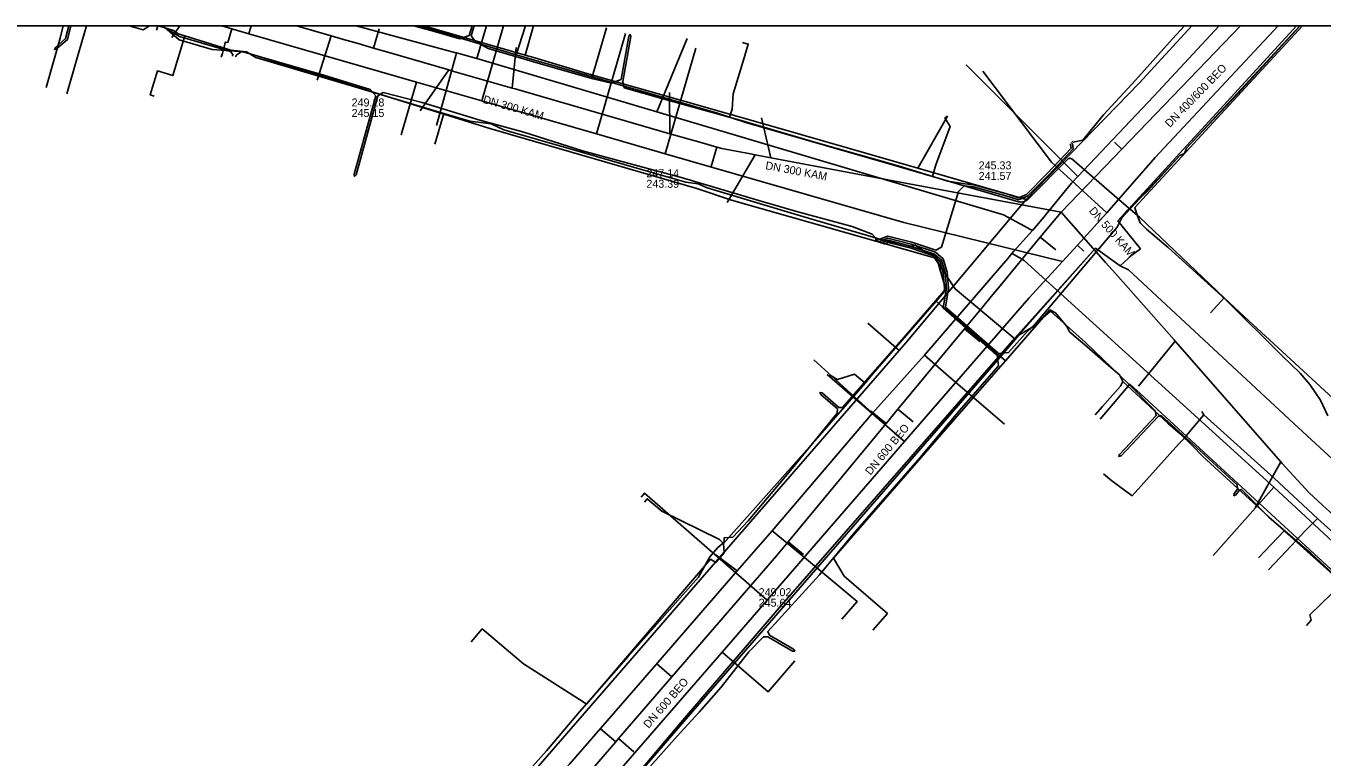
# Model space of a CAD drawing. Extents: x -600309 to -598967, y -1161267 to -1160292.
# Drawn here: x -599538.1 to -599408.6, y -1160365.4 to -1160292.3 of the extents above; entities that cross this region are included whole.
import ezdxf

# ---------------------------------------------------------------- set-up
doc = ezdxf.new("R2010")
doc.units = 0
for name, color, linetype in [('Vrstva 12', 7, 'Continuous'), ('Vrstva 13', 7, 'Continuous'), ('Vrstva 16', 7, 'Continuous'), ('Vrstva 19', 7, 'Continuous'), ('Vrstva 42', 7, 'Continuous'), ('Vrstva 51', 7, 'Continuous'), ('Vrstva 55', 7, 'Continuous'), ('Vrstva 58', 7, 'Continuous'), ('Vrstva 63', 7, 'Continuous'), ('Vrstva 9', 7, 'Continuous')]:
    doc.layers.add(name, color=color, linetype=linetype)

msp = doc.modelspace()

# ---------------------------------------------------------------- linework, layer by layer
at = {"layer": 'Vrstva 12'}
for p, q in [((-599489.12, -1160295.23), (-599488.18, -1160292.35)), ((-599417.03, -1160299.18), (-599410.76, -1160292.35))]:
    msp.add_line(p, q, dxfattribs=at)
for points in [[(-599536.1, -1160298.52), (-599534.7, -1160293.58), (-599534.4, -1160292.35)], [(-599522.23, -1160293.35), (-599522.9, -1160293.14), (-599523.36, -1160292.8), (-599524.86, -1160292.35)], [(-599498.73, -1160292.35), (-599498.66, -1160292.37), (-599489.12, -1160295.23)], [(-599481.51, -1160297.44), (-599481.15, -1160296.22), (-599480.09, -1160292.54)], [(-599522.23, -1160293.35), (-599523.43, -1160297.31), (-599524.96, -1160296.85), (-599525.68, -1160299.24), (-599525.28, -1160299.36)], [(-599496.33, -1160301.09), (-599504.92, -1160298.54), (-599515.13, -1160295.52), (-599516.07, -1160294.93), (-599517.64, -1160294.77), (-599522.23, -1160293.35)], [(-599466.5, -1160294.01), (-599465.92, -1160294.17), (-599466.43, -1160295.86), (-599467.42, -1160299.14), (-599467.52, -1160300.67), (-599467.78, -1160301.47)], [(-599489.12, -1160295.23), (-599488.08, -1160295.53)], [(-599488.08, -1160295.53), (-599481.51, -1160297.44)], [(-599467.78, -1160301.47), (-599468.99, -1160301.08), (-599481.51, -1160297.44)], [(-599425.93, -1160308.76), (-599422.8, -1160305.3), (-599422.33, -1160305.1), (-599422.13, -1160304.56), (-599417.03, -1160299.18)], [(-599497.25, -1160304.18), (-599496.33, -1160301.09)], [(-599447.15, -1160319.88), (-599446.33, -1160318.93), (-599446.29, -1160318.88), (-599446.26, -1160318.83), (-599446.23, -1160318.77), (-599446.22, -1160318.71), (-599446.21, -1160318.65), (-599446.21, -1160318.58), (-599446.21, -1160318.52), (-599446.23, -1160318.46), (-599447.15, -1160315.36), (-599448.51, -1160314.77), (-599449.24, -1160314.25), (-599450.04, -1160314.46), (-599461.02, -1160311.24), (-599470.02, -1160308.54), (-599470.94, -1160308.14), (-599472.16, -1160307.97), (-599477.04, -1160306.57), (-599483.61, -1160304.66), (-599490.34, -1160302.75), (-599491.6, -1160302.13), (-599493.73, -1160301.86), (-599496.33, -1160301.09)], [(-599467.78, -1160301.47), (-599466.07, -1160302.03), (-599462.35, -1160303.09), (-599451.84, -1160306.14), (-599447.51, -1160307.41)], [(-599447.51, -1160307.41), (-599447.17, -1160306.22), (-599445.74, -1160302.39), (-599446.26, -1160301.55), (-599446.01, -1160301.37)], [(-599447.51, -1160307.41), (-599438.92, -1160309.92), (-599438.79, -1160309.95), (-599438.66, -1160309.96), (-599438.52, -1160309.95), (-599438.39, -1160309.93), (-599438.26, -1160309.88), (-599438.14, -1160309.82), (-599438.03, -1160309.75), (-599437.93, -1160309.66), (-599433.99, -1160305.67), (-599433.95, -1160305.63), (-599433.9, -1160305.61), (-599433.84, -1160305.59), (-599433.79, -1160305.58), (-599433.73, -1160305.58), (-599433.68, -1160305.6), (-599433.63, -1160305.62), (-599433.58, -1160305.65), (-599428.84, -1160309.72), (-599426.82, -1160311.46), (-599418.34, -1160319.54)], [(-599427.66, -1160310.44), (-599425.93, -1160308.76)], [(-599438.86, -1160323.26), (-599437.49, -1160322.42), (-599429.05, -1160312.46), (-599428.57, -1160311.52), (-599428.07, -1160310.82)], [(-599428.07, -1160310.82), (-599427.66, -1160310.44)], [(-599453.66, -1160327.37), (-599453.02, -1160326.63), (-599447.15, -1160319.88)], [(-599447.15, -1160319.88), (-599446.58, -1160320.38), (-599441.4, -1160324.81), (-599440.21, -1160325.82)], [(-599418.34, -1160319.54), (-599419.73, -1160321.02)], [(-599416.31, -1160321.43), (-599418.34, -1160319.54)], [(-599428.49, -1160327.9), (-599428.8, -1160327.24), (-599429.91, -1160326.28), (-599432.05, -1160324.44), (-599433.8, -1160322.93), (-599434.08, -1160322.39), (-599435.21, -1160321.04), (-599435.79, -1160320.74), (-599440.21, -1160325.82)], [(-599389.88, -1160346.28), (-599396.77, -1160339.59), (-599398.38, -1160338.02), (-599399.28, -1160337.14), (-599399.5, -1160336.94), (-599416.31, -1160321.43)], [(-599511.41, -1160407.11), (-599503.28, -1160397.68), (-599490.18, -1160382.54), (-599472.11, -1160361.63), (-599455.04, -1160341.92), (-599440.78, -1160325.48), (-599438.86, -1160323.26)], [(-599453.46, -1160352.75), (-599452.01, -1160351.1), (-599456.32, -1160347.34), (-599457.4, -1160345.55), (-599455.2, -1160343.01), (-599443.23, -1160329.3), (-599440.21, -1160325.82)], [(-599457.79, -1160327.23), (-599457.01, -1160327.68), (-599455.29, -1160327.17), (-599454.25, -1160328.06)], [(-599454.25, -1160328.06), (-599453.66, -1160327.37)], [(-599467.36, -1160342.93), (-599459.26, -1160333.82), (-599454.25, -1160328.06)], [(-599428.49, -1160327.9), (-599428.7, -1160328.37), (-599430.52, -1160330.4)], [(-599421.55, -1160334.3), (-599422.71, -1160333.15), (-599423.99, -1160332.06), (-599428.49, -1160327.9)], [(-599430.52, -1160330.4), (-599431.24, -1160331.23)], [(-599412.36, -1160342.82), (-599420.47, -1160335.38), (-599421.55, -1160334.3)], [(-599468.38, -1160344.08), (-599468.79, -1160343.7), (-599474.57, -1160340.86), (-599476.01, -1160339.62), (-599476.3, -1160339.96)], [(-599468.38, -1160344.08), (-599467.36, -1160342.93)], [(-599414.91, -1160345.51), (-599412.36, -1160342.82)], [(-599406.54, -1160348.05), (-599412.36, -1160342.82)], [(-599493.6, -1160353.91), (-599492.5, -1160352.63), (-599488.37, -1160356.11), (-599482.41, -1160359.91), (-599482.1, -1160360.15), (-599469.68, -1160345.67), (-599469.16, -1160346), (-599468.31, -1160345.04), (-599468.38, -1160344.08)], [(-599406.54, -1160348.05), (-599409.79, -1160351.23), (-599409.65, -1160351.77), (-599410.11, -1160352.28)]]:
    msp.add_lwpolyline(points, dxfattribs=at)
at = {"layer": 'Vrstva 13'}
for p, q in [((-599524.94, -1160292.35), (-599525.07, -1160292.77)), ((-599498.35, -1160292.35), (-599488.22, -1160295.27)), ((-599493.06, -1160295.6), (-599492.07, -1160292.35)), ((-599488.22, -1160295.27), (-599487.37, -1160292.35)), ((-599475.06, -1160300.93), (-599472.03, -1160293.6)), ((-599432.99, -1160307.39), (-599444.15, -1160296.24)), ((-599439.36, -1160314.87), (-599437.51, -1160312.81)), ((-599437.77, -1160312.67), (-599437.51, -1160312.81)), ((-599439.36, -1160314.87), (-599439.56, -1160315.09)), ((-599439.56, -1160315.09), (-599439.3, -1160315.24)), ((-599453.5, -1160331.07), (-599459.37, -1160325.73)), ((-599413.4, -1160338.45), (-599419.44, -1160345.28)), ((-599467.01, -1160346.82), (-599469.17, -1160345.22))]:
    msp.add_line(p, q, dxfattribs=at)
for points in [[(-599505.1, -1160292.35), (-599495.15, -1160295.04), (-599495.09, -1160295.05), (-599493.06, -1160295.6), (-599475.06, -1160300.93), (-599440.42, -1160311.24), (-599438.3, -1160312.38), (-599437.77, -1160312.67)], [(-599421.59, -1160292.35), (-599426.86, -1160298.07), (-599437.07, -1160308.6)], [(-599433.62, -1160308.07), (-599432.99, -1160307.39), (-599425.37, -1160299.37), (-599418.86, -1160292.35)], [(-599495.09, -1160295.05), (-599495.15, -1160295.3), (-599497.08, -1160302.31)], [(-599487.26, -1160295.55), (-599488.22, -1160295.27)], [(-599448.98, -1160306.58), (-599463.1, -1160302.51), (-599482.05, -1160297.12), (-599487.26, -1160295.55)], [(-599446.01, -1160301.37), (-599448.98, -1160306.58)], [(-599448.98, -1160306.58), (-599438.15, -1160309.71)], [(-599437.51, -1160312.81), (-599436.36, -1160311.44), (-599436.14, -1160311.16), (-599433.62, -1160308.07)], [(-599437.07, -1160308.6), (-599438.15, -1160309.71)], [(-599450.17, -1160324.04), (-599445.29, -1160318.22), (-599438.87, -1160310.57), (-599438.15, -1160309.71)], [(-599439.56, -1160315.09), (-599439.97, -1160315.61), (-599447.46, -1160324.28)], [(-599439.3, -1160315.24), (-599438.67, -1160315.61), (-599438.35, -1160315.79), (-599413.4, -1160338.45), (-599402.54, -1160348.53), (-599395.21, -1160355.59), (-599391, -1160359.64), (-599380.82, -1160369.17), (-599376.5, -1160373.18), (-599373.28, -1160376.23), (-599358.36, -1160390.26), (-599337.14, -1160409.62), (-599328.21, -1160417.81), (-599323.46, -1160422.35), (-599316.72, -1160428.23), (-599312.49, -1160432.07)], [(-599450.83, -1160324.79), (-599453.96, -1160322.08)], [(-599520.23, -1160411.86), (-599520.5, -1160407.56), (-599511.7, -1160397.75), (-599501.89, -1160386.58), (-599488.17, -1160370.96), (-599483.78, -1160366.15), (-599475.58, -1160356.73), (-599467.01, -1160346.82), (-599463.54, -1160342.83), (-599453.5, -1160331.07), (-599448.31, -1160325.26), (-599447.46, -1160324.28)], [(-599489.51, -1160369.37), (-599450.83, -1160324.79)], [(-599450.83, -1160324.79), (-599450.17, -1160324.04)], [(-599448.31, -1160325.26), (-599445.89, -1160327.35), (-599440.3, -1160332.16)], [(-599430.76, -1160331.65), (-599427.77, -1160328.15), (-599426.76, -1160329.11)], [(-599426.76, -1160329.11), (-599407.71, -1160346.66), (-599398.17, -1160355.52)], [(-599463.54, -1160342.83), (-599461.1, -1160344.84), (-599455.02, -1160349.9), (-599456.55, -1160351.67)]]:
    msp.add_lwpolyline(points, dxfattribs=at)
at = {"layer": 'Vrstva 16'}
for p, q in [((-599515.82, -1160293.13), (-599515.59, -1160292.35)), ((-599492.55, -1160299.84), (-599490.38, -1160292.35))]:
    msp.add_line(p, q, dxfattribs=at)
for points in [[(-599532.06, -1160292.35), (-599533.05, -1160295.78), (-599534.03, -1160299.14)], [(-599434.51, -1160315.89), (-599450.36, -1160312.01), (-599474.21, -1160305.13), (-599481.09, -1160303.15), (-599492.55, -1160299.84), (-599499.07, -1160297.96), (-599515.82, -1160293.13), (-599517.53, -1160292.64), (-599518.54, -1160292.35)], [(-599517.53, -1160292.64), (-599517.93, -1160294.02)], [(-599412.96, -1160292.35), (-599425.25, -1160305.5), (-599430.08, -1160311.05), (-599433.02, -1160314.26), (-599434.51, -1160315.89), (-599437.89, -1160319.57), (-599450.3, -1160333.9), (-599463.22, -1160348.81), (-599464.03, -1160349.75), (-599468.53, -1160354.94), (-599481.45, -1160369.85), (-599484.45, -1160373.3), (-599499.14, -1160390.25), (-599499.63, -1160390.81), (-599509.25, -1160401.92), (-599512.6, -1160405.79), (-599513.92, -1160407.83), (-599516.51, -1160411.83), (-599517.6, -1160413.51)], [(-599517.93, -1160294.02), (-599518.16, -1160293.96), (-599518.22, -1160294.17), (-599518.48, -1160295.09), (-599518.59, -1160295.47)], [(-599481.09, -1160303.15), (-599478.19, -1160293.09)], [(-599474.21, -1160305.13), (-599471.16, -1160294.56)], [(-599499.07, -1160297.96), (-599500.6, -1160303.25)], [(-599430.08, -1160311.05), (-599435.62, -1160305.97), (-599441.25, -1160298.5), (-599442.48, -1160296.88)], [(-599432.39, -1160314.85), (-599433.02, -1160314.26)], [(-599450.3, -1160333.9), (-599458.02, -1160327.21)], [(-599422.12, -1160333.34), (-599422.15, -1160333.37), (-599422.22, -1160333.44), (-599422.36, -1160333.58), (-599422.89, -1160334.14), (-599427.55, -1160339.31), (-599429.57, -1160337.82), (-599430.43, -1160337.14)], [(-599464.03, -1160349.75), (-599476.3, -1160339.07), (-599476.63, -1160339.45)], [(-599410.91, -1160343.52), (-599410.94, -1160343.56), (-599411.08, -1160343.69), (-599411.18, -1160343.81), (-599411.64, -1160344.3), (-599413.28, -1160346.05), (-599413.93, -1160346.74)], [(-599468.53, -1160354.94), (-599463.94, -1160358.92), (-599461.27, -1160355.81)]]:
    msp.add_lwpolyline(points, dxfattribs=at)
at = {"layer": 'Vrstva 19'}
for points in [[(-599420.4, -1160331.23), (-599421.47, -1160332.52), (-599421.98, -1160333.13), (-599422.07, -1160333.26), (-599422.12, -1160333.34)], [(-599404.7, -1160345.49), (-599409.02, -1160341.6), (-599413.36, -1160337.56), (-599420.4, -1160331.23), (-599420.59, -1160330.89)], [(-599409.02, -1160341.6), (-599410.21, -1160342.78), (-599410.77, -1160343.37), (-599410.85, -1160343.46), (-599410.91, -1160343.52)]]:
    msp.add_lwpolyline(points, dxfattribs=at)
at = {"layer": 'Vrstva 42'}
for points in [[(-599533.63, -1160292.35), (-599533.97, -1160293.72), (-599535.04, -1160294.65), (-599535.26, -1160294.71), (-599535.17, -1160294.5), (-599534.15, -1160293.62), (-599533.83, -1160292.35)], [(-599517.45, -1160295.37), (-599517.42, -1160295.22), (-599517.67, -1160294.89), (-599522.76, -1160293.41), (-599524.18, -1160292.53), (-599524.54, -1160292.35)], [(-599499.33, -1160292.35), (-599497.27, -1160292.92), (-599494.73, -1160293.65), (-599493.81, -1160293.3), (-599493.52, -1160292.35)], [(-599493.31, -1160292.35), (-599493.61, -1160293.35), (-599493.2, -1160293.86), (-599491.92, -1160294.6), (-599486.13, -1160296.31), (-599481.41, -1160297.63), (-599479.58, -1160298.08), (-599478.63, -1160297.69), (-599477.86, -1160293.37), (-599477.73, -1160293.19), (-599477.67, -1160293.4), (-599478.46, -1160297.9), (-599478.32, -1160298.53), (-599474.33, -1160299.66), (-599466.85, -1160301.75), (-599459.16, -1160304), (-599450.95, -1160306.32), (-599445.98, -1160307.87), (-599444.26, -1160308.13), (-599443.37, -1160308.25), (-599440.11, -1160309.14), (-599438.91, -1160309.53), (-599438.12, -1160309.21), (-599436.03, -1160307.11), (-599433.66, -1160304.58), (-599433.7, -1160304.21), (-599433.78, -1160304.14)], [(-599422.33, -1160292.35), (-599423.53, -1160293.63), (-599427.17, -1160297.75), (-599430.41, -1160301.22), (-599432.48, -1160303.77), (-599433.43, -1160303.96), (-599433.54, -1160303.86)], [(-599453.24, -1160313.88), (-599453.15, -1160313.6), (-599453.53, -1160313.16), (-599455.52, -1160312.4), (-599460.95, -1160310.93), (-599464.52, -1160309.9), (-599472.49, -1160307.53), (-599476.96, -1160306.34), (-599482.5, -1160304.83), (-599488.36, -1160302.96), (-599492.73, -1160301.77), (-599498.51, -1160299.99), (-599502.42, -1160299.02), (-599502.95, -1160299.34), (-599505.12, -1160307.23), (-599505.27, -1160307.4), (-599505.31, -1160307.18), (-599503.15, -1160299.33), (-599503.71, -1160298.69), (-599508.32, -1160297.26), (-599516.52, -1160294.91), (-599517.11, -1160295.28), (-599517.14, -1160295.44)], [(-599433.63, -1160304), (-599433.51, -1160304.14), (-599433.44, -1160304.64), (-599435.89, -1160307.25), (-599438, -1160309.37), (-599438.91, -1160309.75), (-599440.17, -1160309.34), (-599443.41, -1160308.45), (-599444.35, -1160308.32), (-599444.89, -1160308.89), (-599446.6, -1160314.45), (-599447.16, -1160314.78), (-599449.58, -1160313.96), (-599451.97, -1160313.37), (-599453.02, -1160313.75), (-599453.08, -1160313.93)], [(-599488.65, -1160367.68), (-599486.09, -1160364.81), (-599482.8, -1160360.93), (-599477.92, -1160355.38), (-599470.88, -1160347.45), (-599469.76, -1160345.42), (-599468.96, -1160344.49), (-599468.33, -1160343.96), (-599468.32, -1160343.52), (-599467.47, -1160343.45), (-599465.92, -1160341.82), (-599461.53, -1160336.59), (-599457.03, -1160331.07), (-599457.01, -1160330.64), (-599458.68, -1160329.19), (-599458.76, -1160328.98), (-599458.54, -1160329.04), (-599456.86, -1160330.51), (-599456.49, -1160330.5), (-599453.95, -1160327.57), (-599450.78, -1160323.95), (-599446.33, -1160318.82), (-599446.3, -1160318.55), (-599446.43, -1160317.04), (-599446.77, -1160315.86), (-599447.39, -1160315.33), (-599449.74, -1160314.54), (-599451.93, -1160313.99), (-599452.4, -1160314.16)], [(-599452.7, -1160314.06), (-599451.94, -1160313.78), (-599449.69, -1160314.35), (-599447.29, -1160315.16), (-599446.6, -1160315.75), (-599446.23, -1160317), (-599446.1, -1160318.55), (-599446.43, -1160320.54), (-599441.13, -1160325.18), (-599441.04, -1160325.25), (-599440.91, -1160326.34), (-599444.81, -1160330.8), (-599448.95, -1160335.74), (-599455.26, -1160342.96), (-599458.79, -1160347.22), (-599463.97, -1160352.89), (-599463.81, -1160353.27), (-599461.39, -1160354.66), (-599461.27, -1160354.85), (-599461.49, -1160354.84), (-599463.96, -1160353.42), (-599464.4, -1160353.41), (-599465.86, -1160354.92), (-599468.64, -1160358.46), (-599470.83, -1160360.96), (-599473.03, -1160363.35), (-599477.39, -1160368.26)], [(-599452.91, -1160314), (-599452.88, -1160313.92), (-599451.96, -1160313.58), (-599449.63, -1160314.15), (-599447.19, -1160314.98), (-599446.43, -1160315.64), (-599446.03, -1160316.96), (-599445.9, -1160318.55), (-599446.21, -1160320.46), (-599440.99, -1160325.02), (-599440.92, -1160325.09), (-599439.92, -1160324.99), (-599437.95, -1160322.79), (-599435.72, -1160320.85), (-599432.21, -1160324), (-599427.85, -1160328.19), (-599425.24, -1160330.82), (-599425.14, -1160331.31), (-599428.81, -1160335.19), (-599428.87, -1160335.4), (-599428.66, -1160335.32), (-599424.94, -1160331.38), (-599424.66, -1160331.31), (-599421.5, -1160334.17), (-599417.07, -1160338.22), (-599417.01, -1160338.65), (-599417.34, -1160339.09), (-599417.38, -1160339.31), (-599417.18, -1160339.21), (-599416.83, -1160338.75), (-599416.61, -1160338.69), (-599413.89, -1160341.45), (-599409.63, -1160345.13), (-599407.03, -1160347.51)]]:
    msp.add_lwpolyline(points, dxfattribs=at)
at = {"layer": 'Vrstva 51'}
for points in [[(-599438.86, -1160323.26), (-599437.49, -1160322.42), (-599429.05, -1160312.46), (-599428.57, -1160311.52), (-599422.8, -1160305.3), (-599422.33, -1160305.1), (-599422.13, -1160304.56), (-599410.79, -1160292.35)], [(-599438.86, -1160323.26), (-599440.78, -1160325.48)], [(-599440.78, -1160325.48), (-599455.04, -1160341.92), (-599472.11, -1160361.63), (-599490.18, -1160382.54), (-599503.28, -1160397.68), (-599511.94, -1160407.7), (-599512.28, -1160408.99), (-599510.96, -1160411.91)]]:
    msp.add_lwpolyline(points, dxfattribs=at)
at = {"layer": 'Vrstva 55'}
for points in [[(-599525.76, -1160292.35), (-599526.39, -1160292.73), (-599527.79, -1160292.35)], [(-599426.73, -1160314.63), (-599427.57, -1160315.27), (-599428.75, -1160316.34), (-599431.22, -1160314.57), (-599439.24, -1160323.65), (-599445.24, -1160318.62), (-599447.31, -1160315.52), (-599467.6, -1160309.77), (-599471.05, -1160308.59), (-599491.76, -1160302.6), (-599516.34, -1160294.93), (-599519.48, -1160294.71), (-599522.8, -1160293.74), (-599524.24, -1160292.5), (-599524.91, -1160292.35)], [(-599426.73, -1160314.63), (-599428.98, -1160311.85), (-599411.11, -1160292.35)], [(-599426.73, -1160314.63), (-599427.57, -1160315.27), (-599428.75, -1160316.34), (-599431.22, -1160314.57), (-599439.27, -1160323.56), (-599462.83, -1160350.53), (-599472.64, -1160361.97), (-599483.17, -1160374.47), (-599490.56, -1160382.8), (-599507.92, -1160402.5), (-599512.88, -1160408.9), (-599512.29, -1160410.79), (-599511, -1160410.2), (-599510.04, -1160409.82)], [(-599426.73, -1160314.63), (-599427.57, -1160315.27), (-599428.75, -1160316.34), (-599427.9, -1160316.74), (-599410.91, -1160332.54), (-599391.91, -1160350.06), (-599380.94, -1160360.19), (-599366.75, -1160373.19), (-599337.65, -1160400.57), (-599325.83, -1160411.1)]]:
    msp.add_lwpolyline(points, dxfattribs=at)
at = {"layer": 'Vrstva 58'}
for points in [[(-599410.52, -1160292.35), (-599418.66, -1160301.12), (-599427.28, -1160310.51), (-599427.13, -1160311.07), (-599426.75, -1160312.02), (-599426.1, -1160312.66)], [(-599426.1, -1160312.66), (-599423.94, -1160314.5), (-599418.27, -1160319.66), (-599412.57, -1160325.33), (-599410.75, -1160327.05), (-599409.78, -1160328.18), (-599408.74, -1160329.76), (-599407.98, -1160331.32)]]:
    msp.add_lwpolyline(points, dxfattribs=at)
at = {"layer": 'Vrstva 63'}
msp.add_lwpolyline([(-600308.54, -1160292.35), (-598967.11, -1160292.35), (-598967.11, -1161267.03), (-600308.54, -1161267.03)], close=True, dxfattribs=at)
at = {"layer": 'Vrstva 9'}
for p, q in [((-599523.53, -1160293.52), (-599522.72, -1160292.35)), ((-599502.82, -1160292.65), (-599503.37, -1160294.57)), ((-599509.01, -1160297.76), (-599507.61, -1160293.35)), ((-599489.11, -1160294.51), (-599489.51, -1160298.57)), ((-599498.71, -1160300.85), (-599495.85, -1160296.74)), ((-599473.8, -1160299), (-599473.75, -1160303.12)), ((-599464.61, -1160301.53), (-599463.65, -1160305.53)), ((-599469.61, -1160306.4), (-599469.05, -1160304.47)), ((-599429.31, -1160303.98), (-599428.59, -1160304.67)), ((-599468.02, -1160309.99), (-599465.23, -1160305.24)), ((-599435.19, -1160314.74), (-599436.73, -1160313.47)), ((-599442.78, -1160323.91), (-599444.32, -1160322.64)), ((-599426.92, -1160328.37), (-599423.26, -1160323.85)), ((-599453.69, -1160330.82), (-599452.15, -1160332.1)), ((-599449.42, -1160331.94), (-599450.96, -1160330.66)), ((-599415.25, -1160340.52), (-599412.7, -1160335.92)), ((-599460.39, -1160345.2), (-599461.93, -1160343.92)), ((-599475.07, -1160356.12), (-599473.56, -1160357.43)), ((-599480.67, -1160362.61), (-599479.16, -1160363.92)), ((-599477.37, -1160364.91), (-599478.88, -1160363.6))]:
    msp.add_line(p, q, dxfattribs=at)
for points in [[(-599511.08, -1160292.35), (-599507.61, -1160293.35), (-599506.37, -1160293.71), (-599504.92, -1160294.12), (-599503.37, -1160294.57), (-599501.94, -1160294.98)], [(-599434.66, -1160310.96), (-599428.59, -1160304.67), (-599416.71, -1160292.35)], [(-599501.94, -1160294.98), (-599495.85, -1160296.74), (-599495.33, -1160296.89), (-599489.51, -1160298.57), (-599489.23, -1160298.65), (-599473.75, -1160303.12), (-599473.38, -1160303.23), (-599470.51, -1160304.05), (-599469.05, -1160304.47), (-599468.56, -1160304.61)], [(-599468.56, -1160304.61), (-599465.71, -1160305.15), (-599465.23, -1160305.24), (-599464.21, -1160305.43), (-599463.65, -1160305.53), (-599449.84, -1160308.12), (-599434.66, -1160310.96)], [(-599463.08, -1160345.31), (-599461.93, -1160343.92), (-599452.15, -1160332.1), (-599450.96, -1160330.66), (-599444.32, -1160322.64), (-599444.32, -1160322.64), (-599442.48, -1160320.42), (-599441.65, -1160319.41), (-599440.92, -1160318.53), (-599436.73, -1160313.47), (-599434.66, -1160310.96)], [(-599409.85, -1160339.01), (-599412.55, -1160336.08), (-599412.7, -1160335.92), (-599423.26, -1160323.85), (-599423.36, -1160323.73), (-599429.22, -1160317.11), (-599430.2, -1160316), (-599434.66, -1160310.96)], [(-599382.66, -1160364.39), (-599383.54, -1160363.56), (-599383.68, -1160363.43), (-599391.12, -1160356.49), (-599391.14, -1160356.47), (-599402.91, -1160345.49), (-599403.19, -1160345.23), (-599405.35, -1160343.21), (-599405.35, -1160343.21), (-599407.44, -1160341.26), (-599408.51, -1160340.26), (-599409.85, -1160339.01)], [(-599491.9, -1160378.66), (-599488.55, -1160374.79), (-599486.36, -1160372.25), (-599485.72, -1160371.51), (-599479.16, -1160363.92), (-599478.88, -1160363.6), (-599473.56, -1160357.43), (-599463.08, -1160345.31)]]:
    msp.add_lwpolyline(points, dxfattribs=at)

# ---------------------------------------------------------------- texts
at = {"layer": 'Vrstva 12'}
for s, rotation, p in [('DN 400/600 BEO', 45.9512, (-599423.78, -1160302.56)), ('DN 300 KAM', 343.8893, (-599492.49, -1160300.03)), ('DN 300 KAM', 349.3897, (-599464.25, -1160306.66)), ('DN 500 KAM', 311.5172, (-599431.92, -1160310.87)), ('DN 600 BEO', 50.4776, (-599453.7, -1160337.32)), ('DN 600 BEO', 49.1598, (-599475.88, -1160362.63))]:
    msp.add_text(s, height=0.8, rotation=rotation, dxfattribs=at).set_placement(p)
for s, p in [('249.28', (-599505.56, -1160300.4)), ('245.15', (-599505.56, -1160301.45)), ('247.14', (-599476.1, -1160307.48)), ('245.33', (-599442.89, -1160306.69)), ('241.57', (-599442.89, -1160307.74)), ('243.39', (-599476.1, -1160308.53)), ('249.02', (-599464.88, -1160349.36)), ('245.64', (-599464.88, -1160350.41))]:
    msp.add_text(s, height=0.8, dxfattribs=at).set_placement(p)

doc.saveas('drawing.dxf')
